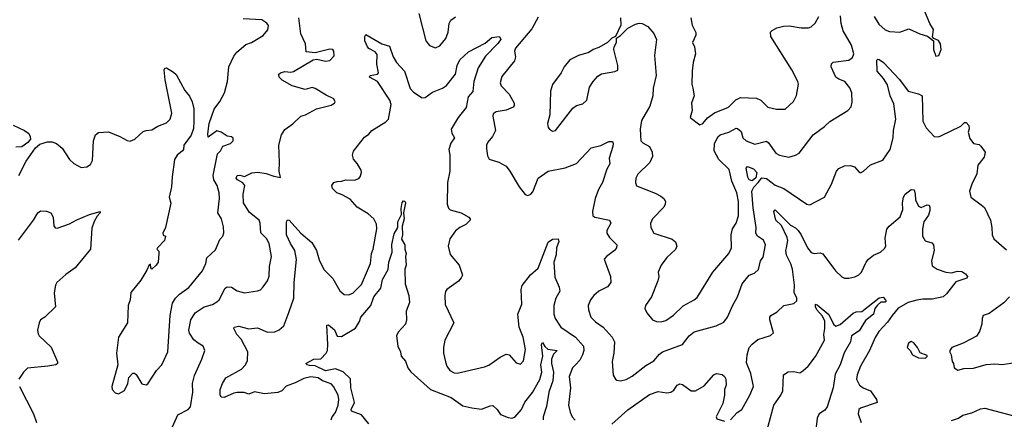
# Model space of a CAD drawing. Extents: x 2133461 to 2293071, y 753526 to 916327.
# Tile 299 of 459: x 2223221 to 2230030, y 870918 to 873682. Entities that reach past the tile are written whole.
import ezdxf

# ---------------------------------------------------------------- set-up
doc = ezdxf.new("R2010")
doc.units = 0

msp = doc.modelspace()

# ---------------------------------------------------------------- linework, layer by layer
at = {"layer": '0CON10XD'}
for points in [[(2225981.4, 873725), (2226029.2, 873535), (2226054.2, 873504.2), (2226095, 873488), (2226125, 873501.2), (2226168.3, 873551.7), (2226182.9, 873595), (2226190, 873655), (2226201.5, 873678.5), (2226235, 873702)], [(2229128.8, 873705), (2229161.2, 873651.2), (2229205, 873611.4), (2229235, 873600), (2229306.1, 873596.1), (2229369.5, 873619.5), (2229445, 873583.8), (2229497.7, 873567.7), (2229540, 873535), (2229540, 873475), (2229555, 873430), (2229577.5, 873435), (2229593.8, 873475), (2229588, 873515), (2229575, 873537.5), (2229541.7, 873551.7), (2229532.5, 873562.5), (2229540, 873615), (2229514, 873655), (2229473.3, 873755)], [(2224277.5, 870865), (2224315, 870949.4), (2224386.7, 870985), (2224402.5, 871005), (2224418.6, 871105), (2224416.7, 871165), (2224428.5, 871221.5), (2224481.1, 871335), (2224500, 871395), (2224490, 871425), (2224456, 871444), (2224425, 871467.1), (2224394, 871514), (2224389.5, 871535), (2224403.6, 871605), (2224435, 871654.5), (2224495.8, 871695), (2224555, 871712.5), (2224585, 871729.4), (2224599.4, 871745), (2224640.8, 871825), (2224655, 871834.2), (2224685, 871831.1), (2224725, 871807.5), (2224775, 871792.5), (2224865, 871806), (2224885, 871814), (2224905, 871833.3), (2224934.2, 871875), (2224945, 871907.5), (2224948.1, 871975), (2224962.2, 872045), (2224946.2, 872135), (2224928.3, 872168.3), (2224888.2, 872208.2), (2224883.3, 872275), (2224876.2, 872296.2), (2224808.7, 872348.7), (2224769.2, 872415), (2224765.5, 872475), (2224776.7, 872535), (2224764.6, 872554.6), (2224726, 872575), (2224718.6, 872585), (2224724, 872605), (2224743.6, 872606.4), (2224775, 872596.4), (2224825, 872623.8), (2224866.6, 872626.6), (2224925, 872618.9), (2224978.8, 872598.8), (2225025, 872590), (2225014.2, 872635), (2225018.2, 872695), (2225012.7, 872815), (2225031.5, 872885), (2225055, 872922), (2225109.1, 872960.9), (2225164.3, 873015.7), (2225197.5, 873025), (2225274.2, 873065.8), (2225375, 873090), (2225397.5, 873105), (2225402.5, 873115), (2225392.5, 873135), (2225339.1, 873159.1), (2225265, 873207.1), (2225244.1, 873214.1), (2225195, 873198.9), (2225105, 873224.5), (2225034.6, 873264.6), (2225014.2, 873285), (2225012.5, 873305), (2225025, 873314.2), (2225055, 873323.1), (2225095, 873318.9), (2225115, 873324.5), (2225250, 873405), (2225275, 873409.2), (2225335, 873394.4), (2225365, 873400), (2225395, 873432.5), (2225393.8, 873465), (2225385, 873475.8), (2225365, 873478.1), (2225265, 873452), (2225200.7, 873460.7), (2225196.9, 873515), (2225165.7, 873585), (2225151.1, 873695)], [(2224941.7, 873641.7), (2224929.1, 873659.1), (2224895, 873680), (2224765, 873687.8)], [(2226805, 873699.2), (2226761.9, 873618.1), (2226648.6, 873485), (2226642, 873465), (2226648.9, 873425), (2226642.4, 873397.6), (2226555, 873290), (2226542.2, 873245), (2226550, 873225), (2226606.3, 873166.3), (2226639.2, 873105), (2226641.2, 873088.8), (2226632.1, 873077.9), (2226585, 873055.7), (2226515, 873044), (2226495, 873030), (2226492, 873015), (2226510, 872915), (2226490, 872875), (2226458, 872835), (2226449.2, 872815), (2226449.5, 872789.5), (2226455, 872740), (2226467, 872717), (2226535, 872697.5), (2226585, 872668), (2226610.8, 872635), (2226675, 872526), (2226715, 872473.3), (2226735, 872466.7), (2226755, 872476.2), (2226768.3, 872491.7), (2226807.1, 872585), (2226875, 872633.3), (2226992.4, 872657.6), (2227071.8, 872688.2), (2227173.6, 872796.4), (2227238.3, 872811.7), (2227295, 872840), (2227319.4, 872839.4), (2227325.6, 872825.6), (2227323.5, 872805), (2227297.5, 872725), (2227302.5, 872685), (2227281.1, 872648.9), (2227251.1, 872555), (2227223.4, 872506.6), (2227201.2, 872445), (2227180.9, 872355), (2227184.5, 872324.5), (2227197.5, 872315), (2227300, 872295), (2227307.5, 872275), (2227281.4, 872225), (2227280.8, 872205), (2227298.6, 872175), (2227350.8, 872125), (2227348.6, 872105), (2227335, 872086), (2227278, 872045), (2227262.5, 872025), (2227306.4, 871905), (2227308.1, 871865), (2227285.8, 871835), (2227225.8, 871805), (2227190.8, 871775), (2227167.5, 871745), (2227151.2, 871705), (2227154, 871675), (2227170, 871625), (2227201.4, 871591.4), (2227255.9, 871555.9), (2227317.1, 871485), (2227334.3, 871455), (2227329.5, 871375), (2227317.5, 871317.5), (2227325, 871222.5), (2227340, 871195), (2227349.5, 871189.5), (2227375, 871184.3), (2227415, 871193.1), (2227455, 871215.6), (2227549.8, 871290.2), (2227605, 871322.2), (2227645, 871369.4), (2227665.3, 871384.7), (2227805, 871434.3), (2227850, 871495), (2227885, 871523.1), (2228036.4, 871563.6), (2228090.3, 871589.7), (2228116.4, 871623.6), (2228152, 871708), (2228184.2, 871765), (2228215.6, 871855), (2228265, 871915.8), (2228301.2, 871928.8), (2228329.2, 871955), (2228344.4, 872015), (2228361.5, 872038.5), (2228379.1, 872125), (2228365, 872156.9), (2228323.5, 872185), (2228312, 872205), (2228313.3, 872245), (2228291.7, 872381.7), (2228284.7, 872495), (2228296.7, 872523.3), (2228326.5, 872555), (2228352.7, 872587.3), (2228385, 872583.8), (2228445, 872537.1), (2228504.5, 872514.5), (2228665, 872405.8), (2228685, 872402), (2228786.2, 872455), (2228835, 872543.3), (2228868.8, 872635), (2228885, 872653.8), (2228925, 872672), (2228965, 872673.8), (2228994.1, 872664.1), (2229025, 872626.7), (2229035, 872623.3), (2229055, 872633.8), (2229105, 872677.5), (2229189.2, 872710.8), (2229240, 872785), (2229260.9, 872865), (2229263.9, 872915), (2229279.3, 872995), (2229265, 873100), (2229240.8, 873155), (2229221.9, 873231.9), (2229194.5, 873275), (2229150.9, 873325), (2229148.3, 873401.7), (2229155, 873410), (2229165, 873407.5), (2229195, 873385.6), (2229305, 873269.1), (2229365, 873186.9), (2229435, 873169.6), (2229462, 873155), (2229465, 872980), (2229490, 872935), (2229544.1, 872874.1), (2229575, 872871.2), (2229591.7, 872878.3), (2229730, 872945), (2229755, 872970), (2229765, 872970), (2229785, 872950), (2229787, 872927), (2229780, 872905), (2229790.3, 872860.3), (2229815.9, 872825.9), (2229855, 872818), (2229868.3, 872808.3), (2229896, 872765), (2229889.7, 872730.3), (2229847.5, 872675), (2229840, 872615), (2229804.6, 872545.4), (2229789.2, 872495), (2229798.8, 872455), (2229870.6, 872400.6), (2229892.1, 872382.1), (2229934, 872295), (2229944.2, 872245), (2229946, 872195), (2229957.3, 872167.3), (2230045, 872090)], [(2227375.9, 873694.1), (2227378.8, 873645), (2227340, 873565), (2227315, 873553.3), (2227285, 873523.8), (2227225, 873490), (2227187, 873477), (2227155.5, 873454.5), (2227084.5, 873435.5), (2227024, 873405), (2226985, 873356.2), (2226964.5, 873315.5), (2226905.7, 873234.3), (2226891.2, 873188.8), (2226885.7, 873024.3), (2226870.8, 872965), (2226875.9, 872935.9), (2226885, 872923.8), (2226905, 872912), (2226925.5, 872914.5), (2227045, 873070.8), (2227072.1, 873087.9), (2227115, 873101.1), (2227143.1, 873125), (2227161.5, 873215), (2227185.5, 873255), (2227219.7, 873290.3), (2227245, 873307.3), (2227336.9, 873323.1), (2227356.4, 873333.6), (2227356.9, 873365), (2227329.2, 873475), (2227332, 873495), (2227348, 873525), (2227347.5, 873555), (2227375, 873572.5), (2227425, 873622.5), (2227478.6, 873651.4), (2227505, 873658), (2227525, 873655.8), (2227565, 873634), (2227607, 873587), (2227624.3, 873544.3), (2227609.5, 873435), (2227622.2, 873295), (2227600.6, 873209.4), (2227600, 873155), (2227577.1, 873082.9), (2227521.5, 872985), (2227511.1, 872925), (2227516.2, 872845), (2227530.3, 872830.3), (2227575, 872806), (2227594.4, 872765), (2227597.8, 872735), (2227577.1, 872695), (2227495, 872613.3), (2227482, 872585), (2227478.8, 872555), (2227485, 872532.5), (2227615, 872483.1), (2227655, 872460.8), (2227674, 872445), (2227685.5, 872425.5), (2227684.2, 872405), (2227674.3, 872385.7), (2227596, 872305), (2227582.3, 872272.3), (2227584.2, 872245), (2227605.8, 872205.8), (2227732.5, 872165), (2227755.8, 872145.8), (2227764.2, 872115), (2227756.8, 872093.2), (2227695, 872036.2), (2227656.4, 871983.6), (2227636.7, 871935), (2227640, 871905), (2227634, 871875), (2227590.8, 871765), (2227548, 871705), (2227544.1, 871684.1), (2227556.7, 871655), (2227596.7, 871605), (2227624.2, 871594.2), (2227657, 871593), (2227689.3, 871600.7), (2227742.8, 871637.2), (2227807.8, 871702.2), (2227885, 871743.6), (2227905, 871761.4), (2228013.9, 871936.1), (2228124.4, 872065), (2228141.9, 872105), (2228141.5, 872195), (2228148.8, 872235), (2228175.5, 872275), (2228190.9, 872325), (2228192.5, 872425), (2228180.4, 872485), (2228145.9, 872565.9), (2228127.3, 872645), (2228055.9, 872715), (2228024, 872774), (2228025.5, 872824.5), (2228048.2, 872871.8), (2228065, 872886.2), (2228125, 872903.2), (2228175, 872931.2), (2228185, 872930), (2228209.2, 872909.1), (2228221.2, 872865), (2228244.2, 872844.2), (2228305, 872822.1), (2228385, 872840.9), (2228399.4, 872829.4), (2228448.6, 872758.6), (2228475, 872745.6), (2228538.3, 872731.7), (2228585, 872744), (2228611.3, 872758.7), (2228707.8, 872885), (2228785, 872943.6), (2228822.3, 872977.7), (2228946.7, 873055), (2228969.7, 873080.3), (2228978.3, 873111.7), (2228975.6, 873175), (2228960.9, 873210.9), (2228926, 873255), (2228885, 873270), (2228864.7, 873284.8), (2228832.5, 873355), (2228834.4, 873375.6), (2228845, 873388), (2228955, 873401.8), (2228979.2, 873420.8), (2228990, 873445), (2228973.3, 873505), (2228915, 873606), (2228901.2, 873655), (2228897.7, 873707.7)], [(2227862.5, 873695), (2227870, 873645), (2227895.8, 873594.2), (2227895.7, 873574.3), (2227873.8, 873525), (2227886.2, 873495), (2227894.2, 873445), (2227878, 873385), (2227870, 873325), (2227868.6, 873235), (2227875, 873207.5), (2227884.3, 873155), (2227867.5, 873105), (2227870.8, 873055), (2227856.7, 873005), (2227925, 872953.8)], [(2227925, 872953.8), (2227945, 872963.8), (2227977.1, 873002.9), (2228025, 873037.1), (2228122.8, 873077.2), (2228172, 873128), (2228205, 873144), (2228315, 873139.3), (2228345.3, 873125.3), (2228395, 873076), (2228455, 873064), (2228515, 873064), (2228572.7, 873117.3), (2228592.7, 873157.3), (2228605.8, 873235), (2228602.5, 873255), (2228560, 873335), (2228415.5, 873565), (2228413.3, 873595), (2228423.1, 873606.9), (2228456, 873625), (2228501.7, 873638.3), (2228545, 873639.6), (2228625, 873624.6), (2228675, 873625.8), (2228695, 873633.8), (2228722.5, 873657.5), (2228747.5, 873705)], [(2223214.2, 872605), (2223265.4, 872704.6), (2223330, 872795), (2223359.7, 872820.3), (2223413.6, 872836.4), (2223445, 872837.5), (2223476.1, 872826.1), (2223515, 872794.4), (2223565.5, 872715.5), (2223595, 872688), (2223645, 872660), (2223685, 872664.2), (2223709.7, 872680.3), (2223725, 872707.5), (2223732.2, 872845), (2223745, 872886.2), (2223765, 872902), (2223835, 872905.4), (2223913.9, 872873.9), (2223965, 872845.8), (2223985, 872842), (2224016.2, 872855), (2224075, 872908.1), (2224095, 872916.5), (2224135, 872920.6), (2224175, 872946.7), (2224235, 872968.6), (2224261.4, 872995), (2224271.9, 873035), (2224226.2, 873265), (2224220, 873335), (2224225, 873347.5), (2224235, 873350), (2224285, 873320), (2224302.3, 873302.3), (2224361.7, 873191.7), (2224395, 873152.5), (2224413.8, 873115), (2224425.8, 873065.8), (2224425, 872980), (2224421.7, 872928.3), (2224405.6, 872884.4), (2224356.2, 872815), (2224353.3, 872785), (2224346.7, 872775), (2224308.8, 872745), (2224292, 872715), (2224274.3, 872595.7), (2224271.4, 872525), (2224253.3, 872455), (2224265.9, 872414.1), (2224230, 872245), (2224210, 872205), (2224211.7, 872191.7), (2224230, 872185), (2224222.5, 872155), (2224172.5, 872105), (2224170, 872095), (2224181.7, 872081.7), (2224183.8, 872065), (2224177.5, 872005), (2224165, 871983.8), (2224135, 871957.5), (2224127.5, 871965), (2224125, 871990), (2224115, 871986.7), (2224100.5, 871949.5), (2224059.2, 871880.8), (2223990, 871795), (2223984, 871745), (2223970, 871705), (2223965.5, 871584.5), (2223904, 871485), (2223890.8, 871375), (2223900, 871295), (2223858.8, 871145), (2223860, 871125), (2223880.7, 871100.7), (2223905, 871093.3), (2223945, 871116.7), (2223968.6, 871165), (2223975, 871206.7), (2224003, 871237), (2224015, 871237.5), (2224025, 871227.5), (2224065, 871162.5), (2224095, 871157.5), (2224106.4, 871163.6), (2224166.7, 871255), (2224204.1, 871295.9), (2224245.7, 871385), (2224261.9, 871635), (2224278.3, 871721.7), (2224298.6, 871755), (2224325, 871782.9), (2224390.6, 871829.4), (2224485.3, 871944.7), (2224506.9, 871995), (2224514.5, 872035.5), (2224575, 872091.2), (2224605, 872161.2), (2224625.8, 872185), (2224631.7, 872208.3), (2224630.3, 872250.3), (2224616.5, 872305), (2224590.9, 872345), (2224602.9, 872445), (2224600, 872485), (2224585.6, 872535), (2224562.9, 872575), (2224558.6, 872605), (2224588.8, 872755), (2224610, 872775), (2224625, 872806.7), (2224677.5, 872825), (2224697.5, 872845), (2224697, 872863), (2224685, 872872.5), (2224655, 872876.7), (2224615, 872903.3), (2224585, 872912.5), (2224525, 872870), (2224521.7, 872891.7), (2224531.2, 872965), (2224565, 873063.8), (2224605, 873116), (2224638, 873175), (2224658.8, 873255), (2224667.5, 873355), (2224701.3, 873428.7), (2224722.7, 873457.3), (2224785, 873510.8), (2224823.3, 873525), (2224905, 873573.8), (2224937.7, 873612.3), (2224941.7, 873641.7)], [(2225375.5, 870915), (2225381.9, 870935), (2225405.5, 870965), (2225422.2, 871015), (2225428.2, 871055), (2225423.6, 871085), (2225390.8, 871145), (2225375, 871162.3), (2225315, 871185.2), (2225283.8, 871203.8), (2225235, 871211.9), (2225185, 871200.5), (2225125, 871169.2), (2225062.3, 871147.7), (2225033.3, 871115), (2225005, 871102.5), (2224914.4, 871094.4), (2224845, 871107.1), (2224805, 871091.1), (2224773.2, 871103.2), (2224725, 871103.1), (2224701.3, 871098.7), (2224635, 871068.8), (2224615, 871070), (2224608, 871088), (2224608.1, 871125), (2224622.2, 871165), (2224646, 871204), (2224755, 871265.5), (2224782.5, 871295), (2224795.6, 871325), (2224798.6, 871385), (2224752.7, 871472.7), (2224721.8, 871505), (2224702, 871545), (2224703.8, 871555), (2224735, 871562.9), (2224805, 871542.9), (2224865, 871551.1), (2224935, 871521.8), (2224985, 871522.2), (2225013.9, 871536.1), (2225046.3, 871563.7), (2225082.8, 871657.2), (2225115.3, 871755), (2225118.4, 871865), (2225133.9, 872023.9), (2225123.8, 872085), (2225092.9, 872132.9), (2225066.4, 872195), (2225066.1, 872283.9), (2225072, 872298), (2225085, 872296.2), (2225164.6, 872204.6), (2225239.9, 872139.9), (2225273.2, 872085), (2225291.8, 872021.8), (2225323.1, 871955), (2225385, 871891.4), (2225435, 871807.5), (2225465, 871781.9), (2225495, 871779.5), (2225525, 871791.1), (2225585, 871850), (2225646.5, 871995), (2225652.7, 872065), (2225665.4, 872094.6), (2225689.5, 872235), (2225687.1, 872267.1), (2225668.6, 872305), (2225630, 872340), (2225555.3, 872385.3), (2225505, 872439.5), (2225451.3, 872471.3), (2225413.3, 872485), (2225383.8, 872515), (2225378.8, 872535), (2225393.9, 872556.1), (2225415, 872563.8), (2225445.9, 872564.1), (2225475, 872573.3), (2225535, 872572), (2225565, 872583.3), (2225575.8, 872594.2), (2225583.8, 872625), (2225581.2, 872641.2), (2225555, 872686.7), (2225528.3, 872718.3), (2225522, 872745), (2225528.3, 872771.7), (2225605, 872868.8), (2225635, 872890), (2225656.7, 872915), (2225752.5, 872975), (2225770, 872995), (2225790.6, 873095), (2225781.1, 873125), (2225694.7, 873254.7), (2225639.2, 873285), (2225645, 873296.5), (2225695, 873306.2), (2225700.8, 873315), (2225690.4, 873375), (2225691.8, 873441.8), (2225679.6, 873459.6), (2225635, 873483.1), (2225624.7, 873494.7), (2225608.5, 873535), (2225607.5, 873565), (2225615, 873580), (2225725, 873515.6), (2225777.9, 873497.9), (2225802.2, 873425), (2225825.3, 873385.3), (2225881.3, 873325), (2225920.4, 873205), (2225945, 873180), (2226005, 873140.6), (2226025, 873144.3), (2226075, 873180), (2226145, 873209.2), (2226172.9, 873227.1), (2226235.4, 873305), (2226246.8, 873365), (2226265.4, 873405), (2226325, 873460.6), (2226440, 873520), (2226485, 873560), (2226537.5, 873565), (2226547.5, 873545), (2226524.3, 873515.7), (2226441.2, 873428.8), (2226391.7, 873348.3), (2226360, 873255), (2226354.5, 873185.5), (2226321.2, 873148.8), (2226307.1, 873075), (2226253, 873005), (2226205.5, 872925), (2226208, 872898), (2226227.9, 872865), (2226201.5, 872828.5), (2226187.8, 872785), (2226194.5, 872745), (2226194.5, 872635), (2226180, 872555), (2226175.6, 872405), (2226185, 872378.8), (2226196.4, 872366.4), (2226273.8, 872345), (2226326.7, 872315), (2226336.7, 872305), (2226336.7, 872295), (2226305, 872265.8), (2226265, 872245.6), (2226235, 872220.6), (2226194.6, 872165.4), (2226184.4, 872115), (2226198.5, 872058.5), (2226260.8, 871985), (2226282.5, 871915), (2226274.4, 871895.6), (2226255.5, 871874.5), (2226173.8, 871815), (2226165, 871802.5), (2226160, 871775), (2226162.5, 871712.5), (2226222.5, 871585), (2226161.1, 871465), (2226152.2, 871415), (2226151.5, 871375), (2226165.5, 871315), (2226174.7, 871284.7), (2226194.6, 871254.6), (2226225, 871238.6), (2226245, 871237.1), (2226435, 871280.8), (2226465, 871292.5), (2226543, 871347), (2226585, 871368.6), (2226605, 871364), (2226655, 871308), (2226685, 871300), (2226705, 871322.5), (2226718.9, 871401.1), (2226702.9, 871485), (2226675.3, 871555.3), (2226665.4, 871645), (2226692.5, 871715), (2226688.2, 871815), (2226695.4, 871844.6), (2226752, 871918), (2226805, 871963.3), (2226875, 872144.2), (2226905, 872163.1), (2226945, 872166), (2226947.9, 872147.9), (2226933.9, 872105), (2226931.6, 872055), (2226915.4, 872005), (2226920.2, 871900.2), (2226951.4, 871831.4), (2226956.8, 871805), (2226927.2, 871755), (2226914.7, 871704.7), (2226914.1, 871645), (2226924.7, 871614.8), (2226962.2, 871555), (2227064.5, 871485), (2227120.6, 871425), (2227121.5, 871395), (2227112.5, 871365), (2227093.6, 871326.4), (2227065, 871295.5), (2227043.3, 871275), (2227021.1, 871215), (2227028.6, 871135), (2227016.6, 871016.6), (2227026.6, 870966.6), (2227040.8, 870935), (2227062, 870912)], [(2223175, 872953.1), (2223255, 872916), (2223283.3, 872895), (2223294.1, 872874.1), (2223295.8, 872855), (2223277.1, 872832.9), (2223235, 872803.3), (2223195, 872800)], [(2228285, 872566.7), (2228265, 872573.3), (2228255, 872593.3), (2228244.1, 872655.9), (2228253, 872667), (2228295, 872650), (2228318.8, 872625), (2228310.7, 872589.3), (2228285, 872566.7)], [(2228136.2, 870915), (2228182.5, 870965), (2228213.3, 870985), (2228269.2, 871085), (2228294.3, 871145), (2228277.7, 871235), (2228247.8, 871307.8), (2228250.4, 871365), (2228265.5, 871415), (2228285, 871438.6), (2228325, 871469.2), (2228411.7, 871498.3), (2228433.3, 871515), (2228407.5, 871605), (2228408, 871625), (2228415, 871636.2), (2228457.9, 871662.1), (2228505, 871706), (2228575, 871718.8), (2228595, 871737.5), (2228595.6, 871755), (2228575.4, 871795), (2228577.8, 871845), (2228565, 871956.7), (2228554.1, 871994.1), (2228523, 872053), (2228518.2, 872085), (2228522.5, 872105), (2228531.4, 872155), (2228528.5, 872175), (2228488.5, 872258.5), (2228450.4, 872295), (2228435.7, 872354.3), (2228445, 872367.1), (2228551.7, 872261.7), (2228585, 872243.1), (2228604.2, 872224.2), (2228625.3, 872195), (2228668.7, 872105), (2228695, 872072.5), (2228715, 872064), (2228755, 872070), (2228775, 872063.3), (2228862.5, 871945), (2228905, 871902.9), (2228925, 871894.4), (2228955, 871893.1), (2228995, 871903.3), (2229023.8, 871916.2), (2229041.9, 871935), (2229073.5, 872005), (2229089.4, 872025), (2229125, 872053.3), (2229174.3, 872075), (2229201.2, 872098.8), (2229209.1, 872115), (2229205, 872170), (2229216.5, 872233.5), (2229232.2, 872255), (2229310.5, 872319.5), (2229328.8, 872368.8), (2229326.5, 872415), (2229332, 872455), (2229345, 872474.4), (2229386.4, 872506.4), (2229406.2, 872506.2), (2229414, 872475), (2229414.4, 872435), (2229435, 872392.5), (2229455, 872381.9), (2229495, 872400.6), (2229509.1, 872399.1), (2229515.5, 872385.5), (2229515, 872362.5), (2229505, 872330), (2229473.8, 872285), (2229463.5, 872235), (2229464.3, 872185), (2229483.1, 872153.1), (2229527.7, 872137.7), (2229540, 872125), (2229544.2, 872085), (2229525.5, 872014.5), (2229529.5, 871979.5), (2229565, 871955.5), (2229624.7, 871934.7), (2229665, 871931.2), (2229705, 871942.7), (2229735, 871941.2), (2229761.9, 871925), (2229774.2, 871905), (2229770, 871895), (2229695, 871868.6), (2229628.8, 871785), (2229605.7, 871764.3), (2229531.1, 871748.9), (2229465, 871749.1), (2229425, 871742.7), (2229364.6, 871725.4), (2229295, 871687.1), (2229252.9, 871637.1), (2229220.7, 871589.3), (2229162.7, 871525), (2229137.3, 871482.7), (2229096.8, 871393.2), (2229035.3, 871284.7), (2229011.1, 871225), (2229007.7, 871195), (2229027.5, 871155), (2229052.5, 871135), (2229105, 871114.4), (2229145.6, 871055), (2229151.2, 871035), (2229035.7, 870994.3), (2229023.8, 870985), (2229020, 870955), (2229040, 870895)], [(2225860.8, 872335), (2225858.1, 872375), (2225865, 872416.7), (2225875, 872430), (2225885, 872426.7), (2225887.8, 872415), (2225875.5, 872345), (2225878.6, 872305), (2225865.7, 872255), (2225868.9, 872195), (2225861.2, 872165), (2225883.3, 872125), (2225883.3, 872095), (2225892.5, 872065), (2225887.5, 872045), (2225892.5, 871985), (2225883.8, 871956.2), (2225886.7, 871855), (2225911.2, 871775), (2225916, 871725), (2225893.3, 871665), (2225896.4, 871606.4), (2225888, 871575), (2225838.5, 871521.5), (2225826.5, 871495), (2225835.4, 871425), (2225854.4, 871385), (2225859.2, 871355), (2225889.7, 871319.7), (2225904, 871275), (2225925, 871246.2), (2226060.8, 871125), (2226205, 871068.9), (2226285, 871011.8), (2226346.3, 870996.3), (2226415, 870987.5), (2226475, 871011.4), (2226493, 871013), (2226522.9, 870985), (2226545, 870951.4), (2226599.6, 870929.6), (2226625, 870926.2), (2226645, 870933.6), (2226691.1, 870985), (2226714.5, 871035.5), (2226766, 871104), (2226816.7, 871193.3), (2226832.2, 871245), (2226824.8, 871295), (2226838.5, 871355), (2226830, 871435), (2226835, 871450), (2226852, 871422), (2226873.4, 871403.4), (2226937.5, 871395), (2226911.8, 871368.2), (2226898, 871335), (2226897.5, 871305), (2226911.9, 871245), (2226907.1, 871185), (2226879.6, 871105), (2226864.5, 871005.5), (2226839.6, 870935), (2226840.4, 870915)], [(2223212.8, 872157.2), (2223315, 872296), (2223345, 872346.2), (2223365, 872359.5), (2223405, 872358.2), (2223436.9, 872345), (2223451.9, 872315), (2223456.1, 872256.1), (2223465, 872243.3), (2223480.8, 872240.8), (2223565, 872269.1), (2223615, 872297.1), (2223704.1, 872334.1), (2223776.1, 872356.1), (2223776.7, 872345), (2223755.9, 872324.1), (2223735, 872286.7), (2223719.3, 872239.3), (2223710, 872095), (2223604.4, 871965), (2223539.8, 871920.2), (2223478, 871865), (2223468, 871845), (2223458.3, 871791.7), (2223468, 871695), (2223394.5, 871625.5), (2223365, 871606.2), (2223355.7, 871585), (2223344.4, 871535), (2223349.2, 871509.2), (2223356.2, 871495), (2223437.2, 871417.2), (2223482.5, 871315), (2223482, 871305), (2223470, 871295), (2223415.4, 871284.6), (2223275, 871271.4), (2223246, 871245), (2223214, 871195)], [(2225635, 870887.2), (2225585, 870948.1), (2225516.2, 870975), (2225513.3, 870985), (2225535.1, 871035), (2225511.7, 871135), (2225508.4, 871198.4), (2225457.1, 871247.1), (2225405, 871267.1), (2225335, 871252.5), (2225265, 871287.6), (2225225, 871290), (2225208.8, 871295), (2225200, 871305), (2225255, 871333.5), (2225303.3, 871336.7), (2225340.8, 871375), (2225349.2, 871395), (2225352.2, 871435), (2225345, 871570), (2225355, 871571.2), (2225398, 871538), (2225415, 871493.3), (2225445, 871491.2), (2225541.7, 871548.3), (2225571.2, 871595), (2225580.6, 871625), (2225649.1, 871705), (2225670.3, 871765), (2225717.5, 871825), (2225728.8, 871885), (2225768.9, 871955), (2225774.2, 872005), (2225797.4, 872075), (2225794, 872126), (2225809.3, 872200.7), (2225836, 872245), (2225835.6, 872285), (2225860.8, 872335)], [(2228374, 870785), (2228434.7, 871015), (2228484.5, 871085), (2228497.8, 871115), (2228503.3, 871225), (2228534.1, 871245.9), (2228575, 871249.2), (2228615, 871238.6), (2228637, 871253), (2228672.9, 871285), (2228725, 871353.2), (2228786.1, 871465), (2228781.5, 871505), (2228789.2, 871545), (2228787.8, 871597.8), (2228771.9, 871631.9), (2228734.1, 871675), (2228724.1, 871695), (2228725, 871713.3), (2228735, 871710.6), (2228815, 871641.8), (2228848.5, 871575), (2228865, 871561.5), (2228895, 871574.6), (2228985, 871652.9), (2229005, 871660.8), (2229045, 871664.2), (2229165, 871757.7), (2229191.7, 871761.7), (2229208.9, 871745), (2229211.4, 871735), (2229205, 871728.6), (2229175, 871727.9), (2229151.7, 871708.3), (2229134.4, 871685), (2229123.8, 871645), (2229069.7, 871600.3), (2229025, 871530.6), (2228972.5, 871495), (2228966.7, 871455), (2228921.1, 871378.9), (2228905, 871330), (2228894.2, 871294.2), (2228860.2, 871229.8), (2228847.1, 871135), (2228805.4, 871005), (2228789.3, 870980.7), (2228750, 870955), (2228734.5, 870925), (2228727.3, 870845)], [(2230065, 871765.8), (2230027.1, 871722.9), (2229925, 871650.8), (2229884.3, 871635.7), (2229876.2, 871615), (2229874, 871575), (2229857.5, 871525), (2229837, 871493), (2229745, 871444), (2229667.5, 871415), (2229652.5, 871395), (2229653, 871383)], [(2229485, 871340), (2229497, 871353), (2229495, 871360), (2229447, 871377), (2229430, 871415), (2229405, 871447.5), (2229385, 871456.7), (2229367.5, 871445), (2229357.5, 871415), (2229377.5, 871395), (2229393.6, 871363.6), (2229435, 871342.5), (2229485, 871340)], [(2229653, 871383), (2229662.5, 871365), (2229668.3, 871318.3), (2229677.5, 871305), (2229682.5, 871275), (2229707, 871257), (2229750.5, 871269.5), (2229817.6, 871272.4), (2229905, 871297.5), (2229965, 871301.4), (2230015, 871296.7), (2230105, 871311.8)], [(2227315, 870884.4), (2227425, 870984.4), (2227575, 871090), (2227635, 871111.1), (2227695, 871100), (2227723.3, 871105), (2227745, 871119.2), (2227766.2, 871155), (2227785, 871164.2), (2227805, 871158.6), (2227865, 871116), (2227894.1, 871115.9), (2227955, 871149.2), (2228020, 871225), (2228040, 871235), (2228078.3, 871228.3), (2228093.8, 871215), (2228104, 871195), (2228105.7, 871155), (2228095.6, 871124.4), (2228094.2, 871084.2), (2228083, 871027), (2228036.7, 870935), (2228041.2, 870921.2), (2228095, 870904.2)], [(2223219.2, 871145), (2223316.5, 870955), (2223337.3, 870895)], [(2229665, 870910), (2229713.1, 870926.9), (2229743.8, 870946.2), (2229805, 870963.1), (2229865, 870990.5), (2229895, 870994.4), (2230155, 870925.6)]]:
    msp.add_lwpolyline(points, dxfattribs=at)

doc.saveas('drawing.dxf')
